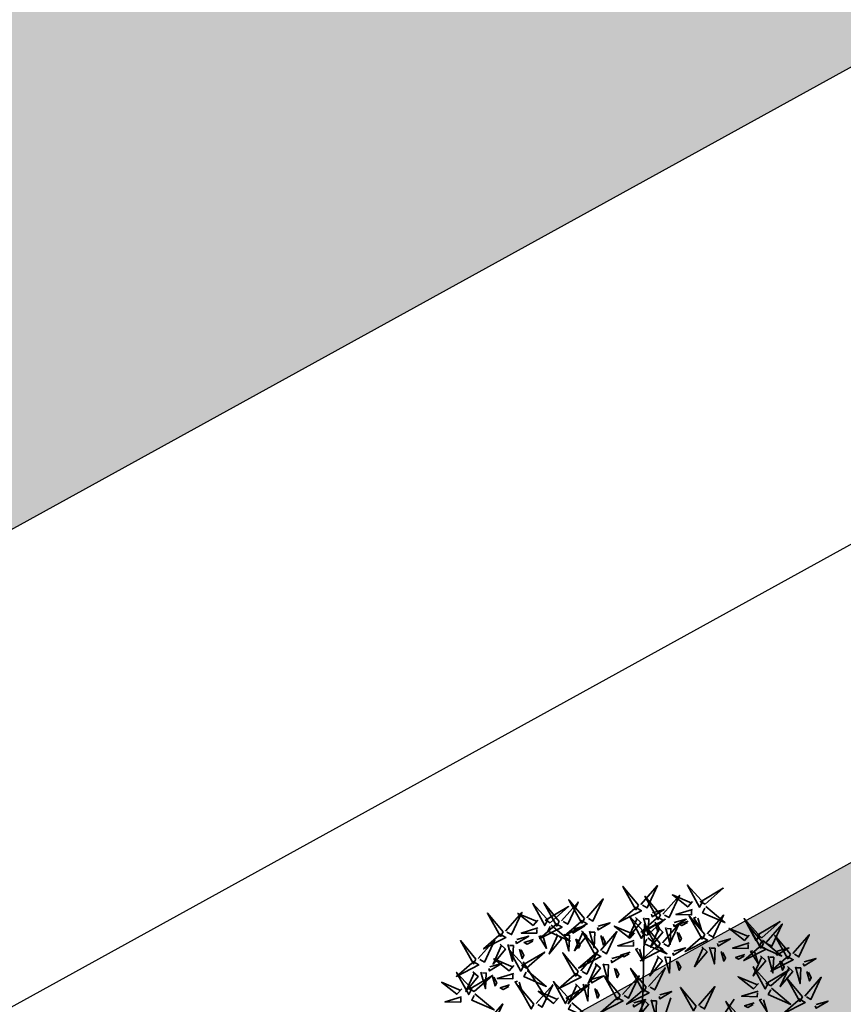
# Model space of a CAD drawing. Extents: x 883 to 364438, y -13 to 4201180.
# Tile 320 of 607: x 364177.49 to 364179.85, y 4200864.37 to 4200867.19. Entities that reach past the tile are written whole.
import ezdxf

# ---------------------------------------------------------------- set-up
doc = ezdxf.new("R2010")
doc.units = 0
doc.header["$LTSCALE"] = 0.5
doc.header["$MEASUREMENT"] = 0
doc.header["$PDMODE"] = 32
doc.header["$PDSIZE"] = 0.3
doc.linetypes.add('G_BUILDING_LINE', pattern=[3, 2, -1])
doc.layers.add('.', color=7, linetype='Continuous', lineweight=15)
doc.layers.add('L-tree', color=102, linetype='Continuous', lineweight=35)
doc.layers.add('00', color=7, linetype='Continuous')
doc.styles.add('TimesNewRomanCyr', font='times.ttf', dxfattribs={"width": 0.5, "height": 1})
doc.linetypes.add('ограждение2', pattern='A,0.25,-0.1,[132,ltypeshp.shx,S=0.1,R=0,X=-0.1,Y=0],-0.1,1', length=1.45)
doc.dimstyles.new('GENPLAN1', dxfattribs={"dimscale": 0.5, "dimtxt": 1, "dimasz": 1.2, "dimexe": 1.3, "dimexo": 1.5, "dimgap": 0.5, "dimtad": 1, "dimdec": 1, "dimzin": 0, "dimdsep": 46, "dimtxsty": 'TimesNewRomanCyr', "dimblk1": 'OBLIQUE', "dimblk2": 'OBLIQUE', "dimsah": 1, "dimcen": 1, "dimadec": 0, "dimazin": 0, "dimtfac": 0.75, "dimtdec": 1, "dimtix": 1, "dimtmove": 0, "dimatfit": 3, "dimfxl": 1, "dimtvp": 1.2, "dimtfill": 1, "dimlwd": 0, "dimlwe": 0, "dimarcsym": 0})

# ---------------------------------------------------------------- blocks, each defined once
blk = doc.blocks.new('_Oblique')
at = {"color": 0, "linetype": 'ByBlock', "lineweight": -2}
blk.add_line((-0.5, -0.5), (0.5, 0.5), dxfattribs=at)
blk = doc.blocks.new('*D490')
at = {"color": 0, "linetype": 'G_BUILDING_LINE', "lineweight": 0, "transparency": 16777216}
for p, q in [((364222.2217, 4200889.8833), (364220.5051, 4200892.9978)), ((364166.1904, 4200862.3195), (364220.8188, 4200892.4286)), ((364167.5932, 4200859.7742), (364165.8766, 4200862.8887))]:
    blk.add_line(p, q, dxfattribs=at)
at = {"layer": 'Defpoints', "color": 0, "linetype": 'Continuous', "lineweight": 30, "transparency": 16777216}
for p in [(364220.8188, 4200892.4286), (364222.5837, 4200889.2264), (364167.9552, 4200859.1173)]:
    blk.add_point(p, dxfattribs=at)
at = {"color": 0, "linetype": 'Continuous', "lineweight": 0, "transparency": 16777216, "xscale": 0.6, "yscale": 0.6, "zscale": 0.6}
for p, rotation in [((364220.8188, 4200892.4286), 28.86185419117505), ((364166.1904, 4200862.3195), 208.8618541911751)]:
    blk.add_blockref('_Oblique', p, dxfattribs=dict(at, rotation=rotation))
at = {"color": 0, "linetype": 'Continuous', "lineweight": 30, "transparency": 16777216, "insert": (364193.1377, 4200878.0397), "char_height": 1, "attachment_point": 5, "rotation": 28.8619, "style": 'TimesNewRomanCyr', "bg_fill": 3, "box_fill_scale": 1.25, "bg_fill_color": 256, "bg_fill_true_color": 13158600, "bg_fill_transparency": 0}
blk.add_mtext('62.4', dxfattribs=at)
blk = doc.blocks.new('*D637')
at = {"color": 0, "linetype": 'G_BUILDING_LINE', "lineweight": 0, "transparency": 16777216}
for p, q in [((364215.9511, 4200880.7798), (364215.9994, 4200880.6922)), ((364172.7903, 4200856.1456), (364216.313, 4200880.1228)), ((364172.4284, 4200856.8026), (364172.4766, 4200856.715))]:
    blk.add_line(p, q, dxfattribs=at)
at = {"layer": 'Defpoints', "color": 0, "linetype": 'Continuous', "lineweight": 30, "transparency": 16777216}
for p in [(364216.313, 4200880.1228), (364216.313, 4200880.1228), (364172.7903, 4200856.1456)]:
    blk.add_point(p, dxfattribs=at)
at = {"color": 0, "linetype": 'Continuous', "lineweight": 0, "transparency": 16777216, "xscale": 0.6, "yscale": 0.6, "zscale": 0.6}
for p, rotation in [((364216.313, 4200880.1228), 28.85090075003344), ((364172.7903, 4200856.1456), 208.8509007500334)]:
    blk.add_blockref('_Oblique', p, dxfattribs=dict(at, rotation=rotation))
at = {"color": 0, "linetype": 'Continuous', "lineweight": 30, "transparency": 16777216, "insert": (364194.1849, 4200868.8), "char_height": 1, "attachment_point": 5, "rotation": 28.8509, "style": 'TimesNewRomanCyr', "bg_fill": 3, "box_fill_scale": 1.25, "bg_fill_color": 256, "bg_fill_true_color": 13158600, "bg_fill_transparency": 0}
blk.add_mtext('49.7', dxfattribs=at)
blk = doc.blocks.new('shrub3')
at = {"color": 32}
for p, q in [((68.9, 162.4), (98.6, 213.5)), ((130.9, 52), (217.1, 95.1)), ((7.5, -2.5), (134.1, 54)), ((12.9, -2.5), (147.6, 19)), ((58.2, -42.2), (184.8, -55.6))]:
    blk.add_line(p, q, dxfattribs=at)
at = {"color": 20}
for points in [[(72.6, 270.4), (84.9, 300.1), (65.7, 270.6), (72.6, 270.4)], [(20.1, 264.2), (3.9, 280.3), (13.2, 261.8), (17.8, 264.2)], [(121.3, 255.6), (133.6, 285.3), (114.4, 255.7), (121.3, 255.6)], [(33.9, 252.6), (63.9, 241.1), (33.9, 259.5), (33.9, 252.6)], [(60.7, 256.8), (44.2, 241.1), (62.8, 249.9), (60.7, 254.5)], [(62.6, 240.6), (53.2, 231.6), (57.8, 231.5), (62.6, 238.3)], [(109.5, 242), (92.9, 226.3), (111.6, 235), (109.4, 239.7)], [(63.3, 215.3), (54.1, 224.5), (54.1, 219.9), (61, 215.3)], [(79.4, 217.6), (63.3, 233.7), (72.5, 215.3), (77.1, 217.6)], [(111.4, 225.8), (101.9, 216.8), (106.5, 216.7), (111.3, 223.5)], [(131.1, 215.3), (121.9, 224.5), (121.9, 219.9), (128.8, 215.3)], [(147.3, 217.6), (131.1, 233.7), (140.4, 215.3), (145, 217.6)], [(168, 196.3), (180.3, 226), (161.1, 196.5), (168, 196.3)], [(93.3, 206), (123.3, 194.5), (93.3, 213), (93.3, 206)], [(161.1, 206), (191.1, 194.5), (161.1, 213), (161.1, 206)], [(55.6, 175.1), (67.9, 204.8), (48.7, 175.3), (55.6, 175.1)], [(187.1, 168.8), (199.3, 198.5), (180.1, 168.9), (187.1, 168.8)], [(156.1, 182.7), (139.6, 167), (158.2, 175.7), (156.1, 180.4)], [(121.3, 143.4), (133.6, 173.1), (114.4, 143.5), (121.3, 143.4)], [(158, 166.5), (148.6, 157.5), (153.2, 157.4), (158, 164.2)], [(157.4, 132.8), (169.7, 162.5), (150.5, 132.9), (157.4, 132.8)], [(175.2, 155.2), (158.7, 139.4), (177.3, 148.2), (175.1, 152.9)], [(235.8, 113.7), (248.1, 143.4), (228.9, 113.9), (235.8, 113.7)], [(82.7, 134), (112.7, 122.5), (82.7, 141), (82.7, 134)], [(177.1, 139), (167.6, 130), (172.3, 129.9), (177, 136.7)], [(109.5, 129.8), (92.9, 114), (111.6, 122.8), (109.4, 127.5)], [(145.5, 119.2), (129, 103.5), (147.6, 112.2), (145.5, 116.9)], [(111.4, 113.6), (101.9, 104.6), (106.5, 104.5), (111.3, 111.3)], [(119.2, 79.8), (131.5, 109.5), (112.3, 80), (119.2, 79.8)], [(191.8, 96.9), (175.6, 113), (184.9, 94.6), (189.5, 96.9)], [(237.9, 81.9), (250.2, 111.7), (231, 82.1), (237.9, 81.9)], [(147.4, 103), (138, 94), (142.6, 93.9), (147.4, 100.7)], [(175.6, 94.6), (166.4, 103.8), (166.4, 99.2), (173.3, 94.6)], [(204, 65), (216.3, 94.7), (197.1, 65.2), (204, 65)], [(205.7, 85.3), (235.7, 73.8), (205.7, 92.3), (205.7, 85.3)], [(224, 100.1), (207.4, 84.4), (226.1, 93.2), (223.9, 97.8)], [(144.7, 54.4), (156.9, 84.1), (137.7, 54.6), (144.7, 54.4)], [(225.9, 83.9), (216.4, 74.9), (221, 74.8), (225.8, 81.6)], [(226.1, 68.4), (209.5, 52.6), (228.2, 61.4), (226, 66.1)], [(228, 52.2), (218.5, 43.2), (223.1, 43.1), (227.9, 49.9)], [(247.7, 45.9), (238.5, 55.1), (238.5, 50.5), (245.4, 45.9)], [(263.9, 48.2), (247.7, 64.3), (257, 45.9), (261.6, 48.2)], [(132.8, 40.9), (116.3, 25.1), (134.9, 33.9), (132.7, 38.6)], [(192.2, 51.4), (175.6, 35.7), (194.3, 44.5), (192.1, 49.1)], [(242.2, 18.4), (254.5, 48.1), (235.3, 18.6), (242.2, 18.4)], [(277.7, 36.6), (307.7, 25.1), (277.7, 43.6), (277.7, 36.6)], [(194.1, 35.2), (184.6, 26.2), (189.2, 26.1), (194, 32.9)], [(153.1, -15.5), (165.4, 14.3), (146.2, -15.3), (153.1, -15.5)], [(230.3, 4.9), (213.8, -10.9), (232.4, -2.1), (230.3, 2.6)], [(232.2, -11.3), (222.8, -20.3), (227.4, -20.5), (232.2, -13.7)], [(259.6, -38.6), (243.5, -22.5), (252.7, -40.9), (257.3, -38.6)], [(267.6, -55.7), (279.9, -26), (260.7, -55.5), (267.6, -55.7)], [(243.5, -40.9), (234.3, -31.7), (234.3, -36.3), (241.2, -40.9)], [(273.5, -50.2), (303.5, -61.7), (273.5, -43.2), (273.5, -50.2)], [(208.8, -78.9), (192.6, -62.7), (201.8, -81.2), (206.5, -78.9)], [(271.9, -93.8), (284.1, -64.1), (264.9, -93.6), (271.9, -93.8)], [(192.6, -81.2), (183.4, -71.9), (183.4, -76.6), (190.3, -81.2)], [(255.8, -69.2), (239.2, -85), (257.9, -76.2), (255.7, -71.6)], [(222.6, -90.4), (252.6, -101.9), (222.6, -83.5), (222.6, -90.4)], [(257.7, -85.5), (248.2, -94.5), (252.8, -94.6), (257.6, -87.8)], [(229.5, -134), (241.7, -104.3), (222.5, -133.9), (229.5, -134)], [(260, -107.4), (243.5, -123.1), (262.1, -114.3), (259.9, -109.7)], [(261.9, -123.6), (252.4, -132.6), (257.1, -132.7), (261.8, -125.9)]]:
    blk.add_lwpolyline(points, dxfattribs=at)
at = {"color": 94}
for points in [[(29.3, 268.8), (20.1, 271.1), (24.7, 296.4), (27, 268.8)], [(36.2, 257.2), (27, 257.2), (45.5, 284.9), (36.2, 259.5)], [(68, 272.8), (67.8, 263.6), (40.6, 282.7), (65.7, 272.9)], [(56.3, 266.2), (53.8, 257), (28.6, 262.3), (56.3, 263.9)], [(74.8, 268), (106.9, 260.3), (74.6, 258.8), (74.8, 265.7)], [(116.8, 258), (116.6, 248.8), (89.4, 267.9), (114.5, 258.1)], [(31.6, 250.3), (24.7, 218), (22.4, 250.3), (29.3, 250.3)], [(72.1, 249.6), (83.3, 237.8), (67.4, 247.4), (69.8, 249.7)], [(105.1, 251.4), (102.6, 242.2), (77.3, 247.4), (105, 249.1)], [(88.7, 222.2), (79.4, 224.5), (84.1, 249.8), (86.4, 222.2)], [(123.6, 253.2), (155.7, 245.5), (123.4, 244), (123.5, 250.9)], [(156.5, 222.2), (147.3, 224.5), (151.9, 249.8), (154.2, 222.2)], [(95.6, 210.7), (86.4, 210.7), (104.8, 238.3), (95.6, 213)], [(120.8, 234.8), (132.1, 223), (116.2, 232.6), (118.5, 234.9)], [(163.4, 210.7), (154.2, 210.7), (172.7, 238.3), (163.4, 213)], [(4.9, 219.3), (37, 211.6), (4.6, 210.1), (4.8, 217)], [(72.5, 206), (61, 194.5), (70.2, 210.7), (72.5, 208.3)], [(140.4, 206), (128.8, 194.5), (138.1, 210.7), (140.4, 208.3)], [(163.4, 198.7), (163.2, 189.5), (136, 208.6), (161.1, 198.8)], [(91, 203.7), (84.1, 171.5), (81.8, 203.7), (88.7, 203.7)], [(158.8, 203.7), (151.9, 171.5), (149.6, 203.7), (156.5, 203.7)], [(151.7, 192.1), (149.2, 182.9), (124, 188.1), (151.7, 189.8)], [(170.2, 193.9), (202.3, 186.2), (170, 184.7), (170.2, 191.6)], [(57.9, 172.7), (90, 165), (57.6, 163.5), (57.8, 170.4)], [(78.1, 150.2), (68.8, 152.5), (73.5, 177.9), (75.8, 150.2)], [(182.5, 171.2), (182.3, 162), (155.1, 181.1), (180.2, 171.2)], [(167.5, 175.5), (178.7, 163.7), (162.8, 173.3), (165.2, 175.6)], [(85, 138.7), (75.8, 138.7), (94.2, 166.3), (85, 141)], [(170.8, 164.5), (168.3, 155.4), (143, 160.6), (170.8, 162.2)], [(189.3, 166.4), (221.4, 158.7), (189.1, 157.2), (189.3, 164.1)], [(116.8, 145.8), (116.6, 136.5), (89.4, 155.7), (114.5, 145.8)], [(152.8, 135.2), (152.6, 126), (125.4, 145.1), (150.5, 135.2)], [(186.5, 148), (197.8, 136.2), (181.9, 145.8), (184.2, 148)], [(80.4, 131.7), (73.5, 99.5), (71.2, 131.7), (78.1, 131.7)], [(105.1, 139.1), (102.6, 130), (77.3, 135.2), (105, 136.8)], [(123.6, 141), (155.7, 133.3), (123.4, 131.8), (123.5, 138.7)], [(159.6, 130.4), (191.7, 122.7), (159.4, 121.2), (159.6, 128.1)], [(141.1, 128.6), (138.6, 119.4), (113.4, 124.6), (141.1, 126.2)], [(120.8, 122.6), (132.1, 110.8), (116.2, 120.4), (118.5, 122.6)], [(201, 101.5), (191.8, 103.8), (196.4, 129.2), (198.7, 101.5)], [(208, 90), (198.7, 90), (217.2, 117.6), (208, 92.3)], [(231.3, 116.1), (231, 106.9), (203.8, 126.1), (229, 116.2)], [(156.9, 112), (168.1, 100.2), (152.2, 109.8), (154.6, 112)], [(219.6, 109.5), (217, 100.3), (191.8, 105.6), (219.5, 107.2)], [(238.1, 111.3), (270.2, 103.6), (237.8, 102.1), (238, 109)], [(114.7, 82.3), (114.4, 73), (87.2, 92.2), (112.4, 82.3)], [(233.4, 84.4), (233.2, 75.1), (206, 94.3), (231.1, 84.4)], [(235.3, 92.9), (246.5, 81.1), (230.6, 90.7), (233, 93)], [(184.9, 85.3), (173.3, 73.8), (182.6, 90), (184.9, 87.7)], [(203.3, 83), (196.4, 50.8), (194.1, 83), (201, 83)], [(240.2, 79.6), (272.3, 71.8), (240, 70.3), (240.1, 77.3)], [(273.1, 52.8), (263.9, 55.1), (268.5, 80.5), (270.8, 52.8)], [(140.1, 56.8), (139.9, 47.6), (112.7, 66.8), (137.8, 56.9)], [(121.5, 77.5), (153.6, 69.7), (121.2, 68.2), (121.4, 75.2)], [(199.5, 67.4), (199.2, 58.2), (172, 77.4), (197.2, 67.5)], [(221.7, 77.7), (219.2, 68.6), (193.9, 73.8), (221.6, 75.4)], [(280, 41.3), (270.8, 41.3), (289.3, 68.9), (280, 43.6)], [(118.7, 59.1), (129.9, 47.2), (114, 56.9), (116.4, 59.1)], [(146.9, 52.1), (179, 44.3), (146.7, 42.8), (146.9, 49.7)], [(187.8, 60.8), (185.2, 51.6), (160, 56.9), (187.7, 58.5)], [(206.3, 62.6), (238.4, 54.9), (206, 53.4), (206.2, 60.3)], [(237.4, 61.2), (248.7, 49.3), (232.8, 59), (235.1, 61.2)], [(128.4, 50.2), (125.9, 41), (100.6, 46.3), (128.4, 47.9)], [(203.5, 44.2), (214.7, 32.4), (198.8, 42), (201.2, 44.3)], [(257, 36.6), (245.4, 25.1), (254.7, 41.3), (257, 39)], [(144.1, 33.6), (155.4, 21.8), (139.5, 31.5), (141.8, 33.7)], [(237.6, 20.8), (237.4, 11.6), (210.2, 30.8), (235.3, 20.9)], [(275.4, 34.3), (268.5, 2.1), (266.2, 34.3), (273.1, 34.3)], [(225.9, 14.2), (223.4, 5), (198.2, 10.3), (225.9, 11.9)], [(244.4, 16.1), (276.5, 8.3), (244.2, 6.8), (244.4, 13.8)], [(241.7, -2.3), (252.9, -14.2), (237, -4.5), (239.4, -2.3)], [(268.9, -34), (259.6, -31.7), (264.3, -6.4), (266.6, -34)], [(155.4, -17.8), (187.5, -25.6), (155.2, -27.1), (155.3, -20.1)], [(275.8, -45.6), (266.6, -45.6), (285, -17.9), (275.8, -43.2)], [(167.7, -75.2), (158.5, -75.2), (176.9, -47.5), (167.7, -72.9)], [(218, -74.3), (208.8, -71.9), (213.4, -46.6), (215.7, -74.3)], [(263.1, -53.3), (262.8, -62.5), (235.6, -43.3), (260.8, -53.2)], [(252.7, -50.2), (241.2, -61.7), (250.4, -45.6), (252.7, -47.9)], [(224.9, -85.8), (215.7, -85.8), (234.2, -58.1), (224.9, -83.5)], [(251.4, -59.9), (248.8, -69.1), (223.6, -63.8), (251.3, -62.2)], [(271.2, -52.5), (264.3, -84.8), (262, -52.5), (268.9, -52.5)], [(269.9, -58.1), (302, -65.8), (269.6, -67.3), (269.8, -60.4)], [(267.1, -76.5), (278.3, -88.3), (262.4, -78.6), (264.8, -76.4)], [(201.8, -90.4), (190.3, -101.9), (199.5, -85.8), (201.8, -88.1)], [(267.3, -91.4), (267.1, -100.6), (239.9, -81.5), (265, -91.3)], [(220.3, -92.7), (213.4, -125), (211.1, -92.7), (218, -92.7)], [(255.6, -98), (253.1, -107.2), (227.8, -101.9), (255.6, -100.3)], [(274.1, -96.2), (306.2, -103.9), (273.9, -105.4), (274.1, -98.5)], [(271.3, -114.6), (282.6, -126.4), (266.7, -116.8), (269, -114.5)], [(224.9, -131.6), (224.7, -140.8), (197.5, -121.7), (222.6, -131.5)], [(231.7, -136.4), (263.8, -144.1), (231.5, -145.6), (231.7, -138.7)], [(228.9, -154.8), (240.2, -166.6), (224.3, -157), (226.6, -154.7)]]:
    blk.add_lwpolyline(points, dxfattribs=at)
blk = doc.blocks.new('*U659')
at = {"layer": 'L-tree', "linetype": 'Continuous', "xscale": 0.002173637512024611, "yscale": 0.002173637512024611, "zscale": 0.002173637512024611, "rotation": 33.3896955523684}
blk.add_blockref('shrub3', (1.0839, 1.0491), dxfattribs=at)
blk = doc.blocks.new('*U660')
at = {"color": 0, "linetype": 'ByBlock', "lineweight": -2, "transparency": 16777216, "rotation": 28.86185419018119}
blk.add_blockref('*U659', (364178.7996, 4200862.6394), dxfattribs=at)

msp = doc.modelspace()

# ---------------------------------------------------------------- hatches: boundary and pattern name
at = {"layer": '.', "linetype": 'Continuous', "lineweight": 30, "true_color": 0xafd9aa}
h = msp.add_hatch(color=9, dxfattribs=at)
h.dxf.hatch_style = 1
edge = h.paths.add_edge_path()
edge.add_line((364001.3086, 4200879.245), (363996.9648, 4200887.1274))
edge.add_line((363996.9648, 4200887.1274), (364078.9546, 4200932.3093))
edge.add_arc((364081.3678, 4200927.9302), 5, 28.8577, 118.8577, ccw=False)
edge.add_line((364085.7469, 4200930.3434), (364234.037, 4200661.2475))
edge.add_arc((364229.6579, 4200658.8343), 5, -61.1423, 28.8577, ccw=False)
edge.add_line((364232.0711, 4200654.4552), (364150.0813, 4200609.2733))
edge.add_line((364150.0813, 4200609.2733), (364145.7376, 4200617.1557))
edge.add_line((364145.7376, 4200617.1557), (364224.224, 4200660.4071))
edge.add_line((364224.224, 4200660.4071), (364079.795, 4200922.4964))
edge.add_line((364079.795, 4200922.4964), (364001.3086, 4200879.245))
edge = h.paths.add_edge_path()
edge.add_line((364419.9854, 4200768.2849), (364424.3292, 4200760.4025))
edge.add_line((364424.3292, 4200760.4025), (364341.5486, 4200714.7848))
edge.add_arc((364339.1355, 4200719.1639), 5, 208.8577, 298.8577, ccw=False)
edge.add_line((364334.7564, 4200716.7507), (364186.4662, 4200985.8466))
edge.add_arc((364190.8453, 4200988.2598), 5, 118.8577, 208.8577, ccw=False)
edge.add_line((364188.4322, 4200992.6389), (364271.2127, 4201038.2566))
edge.add_line((364271.2127, 4201038.2566), (364275.5564, 4201030.3742))
edge.add_line((364275.5564, 4201030.3742), (364196.2792, 4200986.6871))
edge.add_line((364196.2792, 4200986.6871), (364340.7082, 4200724.5977))
edge.add_line((364340.7082, 4200724.5977), (364419.9854, 4200768.2849))
h.paths.add_polyline_path([(363970.6611, 4200934.8596), (363967.7653, 4200940.1146), (364242.0132, 4201091.2437), (364244.909, 4201085.9888)])
h.paths.add_polyline_path([(363994.069, 4200892.3823), (363976.4528, 4200924.3498), (364250.7006, 4201075.479), (364268.3169, 4201043.5115)])
edge = h.paths.add_edge_path()
edge.add_line((364331.2718, 4200691.9948), (364367.4341, 4200626.3725))
edge.add_line((364367.4341, 4200626.3725), (364375.3165, 4200630.7162))
edge.add_line((364375.3165, 4200630.7162), (364337.2236, 4200699.8418))
edge.add_arc((364332.8445, 4200697.4286), 5, 28.8577, 118.8577)
edge.add_line((364330.4313, 4200701.8077), (364152.9771, 4200604.0184))
edge.add_line((364152.9771, 4200604.0184), (364157.3209, 4200596.136))
edge.add_line((364157.3209, 4200596.136), (364331.2718, 4200691.9948))
edge = h.paths.add_edge_path()
edge.add_line((364431.5687, 4200747.2652), (364427.225, 4200755.1476))
edge.add_line((364427.225, 4200755.1476), (364344.4445, 4200709.5299))
edge.add_arc((364346.8576, 4200705.1508), 5, 118.8577, 208.8577)
edge.add_line((364342.4785, 4200702.7376), (364380.5714, 4200633.612))
edge.add_line((364380.5714, 4200633.612), (364388.4538, 4200637.9558))
edge.add_line((364388.4538, 4200637.9558), (364352.2915, 4200703.578))
edge.add_line((364352.2915, 4200703.578), (364431.5687, 4200747.2652))
edge = h.paths.add_edge_path(flags=17)
edge.add_arc((364176.8322, 4200980.5376), 5, 28.8577, 118.8577)
edge.add_line((364174.419, 4200984.9167), (364092.9677, 4200940.0315))
edge.add_arc((364095.3809, 4200935.6524), 5, 118.8577, 208.8577)
edge.add_line((364091.0018, 4200933.2392), (364107.4926, 4200903.3141))
edge.add_line((364107.4926, 4200903.3141), (364107.4926, 4200903.3141))
edge.add_arc((364116.6387, 4200910.8732), 11.8655, 219.57319, 295.21699)
edge.add_line((364121.694, 4200900.1384), (364131.7187, 4200905.6627))
edge.add_line((364131.7187, 4200905.6627), (364129.9088, 4200908.947))
edge.add_line((364129.9088, 4200908.947), (364139.0173, 4200913.9664))
edge.add_line((364139.0173, 4200913.9664), (364127.1445, 4200935.5116))
edge.add_line((364127.1445, 4200935.5116), (364140.7054, 4200942.9846))
edge.add_line((364140.7054, 4200942.9846), (364135.3436, 4200952.7722))
edge.add_line((364135.3436, 4200952.7722), (364156.6516, 4200964.445))
edge.add_line((364156.6516, 4200964.445), (364161.9842, 4200954.7107))
edge.add_line((364161.9842, 4200954.7107), (364168.4832, 4200958.2921))
edge.add_line((364168.4832, 4200958.2921), (364180.3561, 4200936.7469))
edge.add_line((364180.3561, 4200936.7469), (364189.4646, 4200941.7663))
edge.add_line((364189.4646, 4200941.7663), (364191.2745, 4200938.482))
edge.add_line((364191.2745, 4200938.482), (364192.8015, 4200939.3235))
edge.add_arc((364186.4265, 4200949.331), 11.8655, 302.49851, 378.14231)
edge.add_line((364197.7021, 4200953.0256), (364181.2113, 4200982.9508))
edge = h.paths.add_edge_path()
edge.add_line((364166.3251, 4200859.5891), (364222.0046, 4200890.2774))
edge.add_line((364222.0046, 4200890.2774), (364223.0557, 4200890.8568))
edge.add_line((364223.0557, 4200890.8568), (364248.8078, 4200844.1149))
edge.add_line((364248.8078, 4200844.1149), (364250.8042, 4200845.2145))
edge.add_line((364250.8042, 4200845.2145), (364242.0138, 4200861.1661))
edge.add_line((364242.0138, 4200861.1661), (364246.8533, 4200863.833))
edge.add_line((364246.8533, 4200863.833), (364209.3005, 4200931.9785))
edge.add_arc((364202.0575, 4200926.9313), 8.8281, 34.86997, 121.22135)
edge.add_line((364197.4815, 4200934.4808), (364194.4116, 4200932.7892))
edge.add_line((364194.4116, 4200932.7892), (364196.2215, 4200929.5048))
edge.add_line((364196.2215, 4200929.5048), (364187.113, 4200924.4854))
edge.add_line((364187.113, 4200924.4854), (364196.09, 4200908.1951))
edge.add_line((364196.09, 4200908.1951), (364154.7513, 4200885.4147))
edge.add_line((364154.7513, 4200885.4147), (364145.7742, 4200901.705))
edge.add_line((364145.7742, 4200901.705), (364136.6657, 4200896.6855))
edge.add_line((364136.6657, 4200896.6855), (364134.8558, 4200899.9699))
edge.add_line((364134.8558, 4200899.9699), (364123.2883, 4200893.5954))
edge.add_arc((364127.2266, 4200885.6944), 8.8281, 116.49415, 202.84553)
edge.add_line((364119.091, 4200882.2669), (364239.2919, 4200664.1433))
edge.add_arc((364243.671, 4200666.5565), 5, 208.8577, 298.8577)
edge.add_line((364246.0842, 4200662.1774), (364327.5355, 4200707.0626))
edge.add_arc((364325.1223, 4200711.4417), 5, 298.8577, 388.8577)
edge.add_line((364329.5014, 4200713.8549), (364259.9958, 4200839.9839))
edge.add_arc((364257.3683, 4200838.536), 3, 28.8577, 118.8577)
edge.add_line((364255.9204, 4200841.1634), (364251.7165, 4200838.8468))
edge.add_line((364251.7165, 4200838.8468), (364262.5673, 4200819.1562))
edge.add_line((364262.5673, 4200819.1562), (364261.5079, 4200818.5924))
edge.add_line((364261.5079, 4200818.5924), (364306.2953, 4200737.3185))
edge.add_line((364306.2953, 4200737.3185), (364319.6885, 4200713.0145))
edge.add_line((364319.6885, 4200713.0145), (364245.2437, 4200671.9903))
edge.add_line((364245.2437, 4200671.9903), (364187.4492, 4200776.8677))
edge.add_line((364187.4492, 4200776.8677), (364206.2173, 4200787.2102))
edge.add_line((364206.2173, 4200787.2102), (364166.3251, 4200859.5891))
at = {"layer": '.', "ltscale": 0.149071}
h = msp.add_hatch(color=256, dxfattribs=at)
h.dxf.hatch_style = 1
h.set_gradient(color1=(51, 204, 0), color2=(51, 204, 0), tint=1)
edge = h.paths.add_edge_path(flags=17)
edge.add_line((364181.3339, 4200853.0746), (364207.9524, 4200804.7792))
edge.add_arc((364210.5798, 4200806.2273), 3, 208.8619, 298.0817)
edge.add_line((364211.992, 4200803.5805), (364213.022, 4200804.13))
edge.add_line((364213.022, 4200804.13), (364240.8316, 4200818.9529))
edge.add_arc((364239.4205, 4200821.6003), 3, 298.0581, 388.8487)
edge.add_line((364242.0482, 4200823.0478), (364232.1525, 4200841.0118))
edge.add_line((364232.1525, 4200841.0118), (364225.4282, 4200837.2946))
edge.add_line((364225.4282, 4200837.2946), (364231.7058, 4200825.9068))
edge.add_line((364231.7058, 4200825.9068), (364212.1085, 4200815.1317))
edge.add_line((364212.1085, 4200815.1317), (364194.3446, 4200847.3598))
edge.add_line((364194.3446, 4200847.3598), (364213.8307, 4200858.0728))
edge.add_line((364213.8307, 4200858.0728), (364220.1039, 4200846.6911))
edge.add_line((364220.1039, 4200846.6911), (364226.9415, 4200850.4715))
edge.add_line((364226.9415, 4200850.4715), (364215.2176, 4200871.7496))
edge.add_arc((364212.5901, 4200870.3018), 3, 28.854, 118.8619)
edge.add_line((364211.142, 4200872.9292), (364182.5131, 4200857.1501))
edge.add_arc((364183.9612, 4200854.5227), 3, 118.8619, 208.8619)
h.paths.add_polyline_path([(364223.8156, 4200885.5285), (364215.7766, 4200881.1002), (364222.9705, 4200868.0932), (364225.9319, 4200869.7796), (364225.0156, 4200871.444), (364228.022, 4200873.0454), (364231.3016, 4200867.0885), (364228.2962, 4200865.4877), (364227.3798, 4200867.1522), (364224.4053, 4200865.4383), (364239.0616, 4200838.8322), (364247.1109, 4200843.2627)], flags=17)
h.paths.add_polyline_path([(364253.5046, 4200831.5331), (364248.4838, 4200828.8391), (364246.4629, 4200832.5113), (364243.456, 4200830.8548), (364250.8369, 4200817.4561), (364206.9833, 4200794.1075), (364171.7349, 4200858.0605), (364215.2534, 4200882.0462), (364215.2925, 4200881.9752), (364218.6955, 4200883.8498), (364217.7145, 4200885.6293), (364169.042, 4200858.8029), (364206.184, 4200791.4143), (364259.8936, 4200819.9284)])
at = {"layer": '.', "linetype": 'Continuous', "lineweight": 30, "true_color": 0x991b1e}
h = msp.add_hatch(dxfattribs=at)
h.set_pattern_fill('ANSI31', color=244, scale=3, angle=20)
h.set_pattern_definition([(65, (937.88402, 0), (-0.33986542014, 0.158481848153), [])])
edge = h.paths.add_edge_path()
edge.add_line((364171.7349, 4200858.0605), (364215.2534, 4200882.0462))
edge.add_line((364215.2534, 4200882.0462), (364215.2925, 4200881.9752))
edge.add_line((364215.2925, 4200881.9752), (364218.6949, 4200883.851))
edge.add_line((364218.6949, 4200883.851), (364219.178, 4200882.9739))
edge.add_line((364219.178, 4200882.9739), (364215.7798, 4200881.0944))
edge.add_line((364215.7798, 4200881.0944), (364222.9705, 4200868.0932))
edge.add_line((364222.9705, 4200868.0932), (364225.9319, 4200869.7796))
edge.add_line((364225.9319, 4200869.7796), (364227.3798, 4200867.1522))
edge.add_line((364227.3798, 4200867.1522), (364224.4053, 4200865.4383))
edge.add_line((364224.4053, 4200865.4383), (364239.0526, 4200838.8272))
edge.add_line((364239.0526, 4200838.8272), (364250.8042, 4200845.2145))
edge.add_line((364250.8042, 4200845.2145), (364242.0138, 4200861.1661))
edge.add_line((364242.0138, 4200861.1661), (364246.8533, 4200863.833))
edge.add_line((364246.8533, 4200863.833), (364259.9958, 4200839.9839))
edge.add_arc((364257.3683, 4200838.536), 3, 28.8577, 118.8577)
edge.add_line((364255.9204, 4200841.1634), (364244.7108, 4200834.9862))
edge.add_line((364244.7108, 4200834.9862), (364246.1646, 4200832.3469))
edge.add_line((364246.1646, 4200832.3469), (364243.456, 4200830.8548))
edge.add_line((364243.456, 4200830.8548), (364250.8369, 4200817.4561))
edge.add_line((364250.8369, 4200817.4561), (364218.2243, 4200800.0925))
edge.add_line((364218.2243, 4200800.0925), (364215.3974, 4200805.3961))
edge.add_line((364215.3974, 4200805.3961), (364240.8316, 4200818.9529))
edge.add_arc((364239.4205, 4200821.6003), 3, 298.0581, 388.8487)
edge.add_line((364242.0482, 4200823.0478), (364232.1525, 4200841.0118))
edge.add_line((364232.1525, 4200841.0118), (364225.4282, 4200837.2946))
edge.add_line((364225.4282, 4200837.2946), (364220.1039, 4200846.6911))
edge.add_line((364220.1039, 4200846.6911), (364226.9415, 4200850.4715))
edge.add_line((364226.9415, 4200850.4715), (364215.2176, 4200871.7496))
edge.add_arc((364212.5901, 4200870.3018), 3, 28.854, 118.8619)
edge.add_line((364211.142, 4200872.9292), (364182.5131, 4200857.1501))
edge.add_arc((364183.9612, 4200854.5227), 3, 118.8619, 208.8619)
edge.add_line((364181.3339, 4200853.0746), (364186.3763, 4200843.926))
edge.add_line((364186.3763, 4200843.926), (364181.1215, 4200841.0298))
edge.add_line((364181.1215, 4200841.0298), (364171.7349, 4200858.0605))
edge = h.paths.add_edge_path()
edge.add_line((364181.1215, 4200841.0298), (364186.3763, 4200843.926))
edge.add_line((364186.3763, 4200843.926), (364207.9524, 4200804.7792))
edge.add_arc((364210.5798, 4200806.2273), 3, 208.8619, 298.0817)
edge.add_line((364211.992, 4200803.5805), (364215.3974, 4200805.3961))
edge.add_line((364215.3974, 4200805.3961), (364218.2243, 4200800.0925))
edge.add_line((364218.2243, 4200800.0925), (364206.9833, 4200794.1075))
edge.add_line((364206.9833, 4200794.1075), (364181.1215, 4200841.0298))

# ---------------------------------------------------------------- linework, layer by layer
at = {"color": 18, "linetype": 'Continuous', "lineweight": 30, "true_color": 0x000000}
msp.add_lwpolyline([(364253.5046, 4200831.5331), (364248.4838, 4200828.8391), (364246.4629, 4200832.5113), (364243.456, 4200830.8548), (364250.8369, 4200817.4561), (364206.9833, 4200794.1075), (364171.7349, 4200858.0605), (364215.2534, 4200882.0462), (364215.2925, 4200881.9752), (364218.6955, 4200883.8498), (364217.7145, 4200885.6293), (364169.042, 4200858.8029), (364206.184, 4200791.4143), (364259.8936, 4200819.9284)], close=True, dxfattribs=at)
at = {"layer": '00', "linetype": 'ограждение2', "lineweight": 30, "ltscale": 10}
msp.add_lwpolyline([(364245.7885, 4200842.4344), (364247.7569, 4200843.5359), (364222.5837, 4200889.2264), (364167.9552, 4200859.1173), (364205.8643, 4200790.3369), (364260.9191, 4200819.6383), (364252.9746, 4200834.0602), (364251.0025, 4200832.9738)], dxfattribs=at)

# ---------------------------------------------------------------- next in the draw order: dimensions: what is measured, and where the dimension line sits
at = {"color": 5, "linetype": 'Continuous', "lineweight": 30}
dim = msp.add_aligned_dim(p1=(364167.9552, 4200859.1173), p2=(364222.5837, 4200889.2264), distance=3.6563, dimstyle='GENPLAN1', dxfattribs=at)
dim.commit()
dim.dimension.update_dxf_attribs({"geometry": '*D490', "text_midpoint": (364193.1377, 4200878.0397)})

# ---------------------------------------------------------------- next in the draw order: linework, layer by layer
msp.add_lwpolyline([(364119.091, 4200882.2669), (364239.2919, 4200664.1433, 0.414214), (364246.0842, 4200662.1774), (364327.5355, 4200707.0626, 0.414214), (364329.5014, 4200713.8549), (364259.9958, 4200839.9839, 0.414214), (364255.9204, 4200841.1634), (364251.7165, 4200838.8468), (364262.5673, 4200819.1562), (364261.5079, 4200818.5924), (364306.2953, 4200737.3185), (364319.6885, 4200713.0145), (364245.2437, 4200671.9903), (364187.4492, 4200776.8677), (364206.2173, 4200787.2102), (364166.3251, 4200859.5891), (364222.0046, 4200890.2774), (364223.0557, 4200890.8568), (364248.8078, 4200844.1149), (364250.8042, 4200845.2145), (364242.0138, 4200861.1661), (364246.8533, 4200863.833), (364209.3005, 4200931.9785, 0.395683)], format="xyb", dxfattribs=at)

# ---------------------------------------------------------------- next in the draw order: dimensions: what is measured, and where the dimension line sits
dim = msp.add_aligned_dim(p1=(364172.7903, 4200856.1456), p2=(364216.313, 4200880.1228), distance=0, dimstyle='GENPLAN1', dxfattribs=at)
dim.commit()
dim.dimension.update_dxf_attribs({"geometry": '*D637', "text_midpoint": (364194.1849, 4200868.8)})

# ---------------------------------------------------------------- next in the draw order: block references
msp.add_blockref('*U660', (0, 0), dxfattribs=at)

doc.saveas('drawing.dxf')
